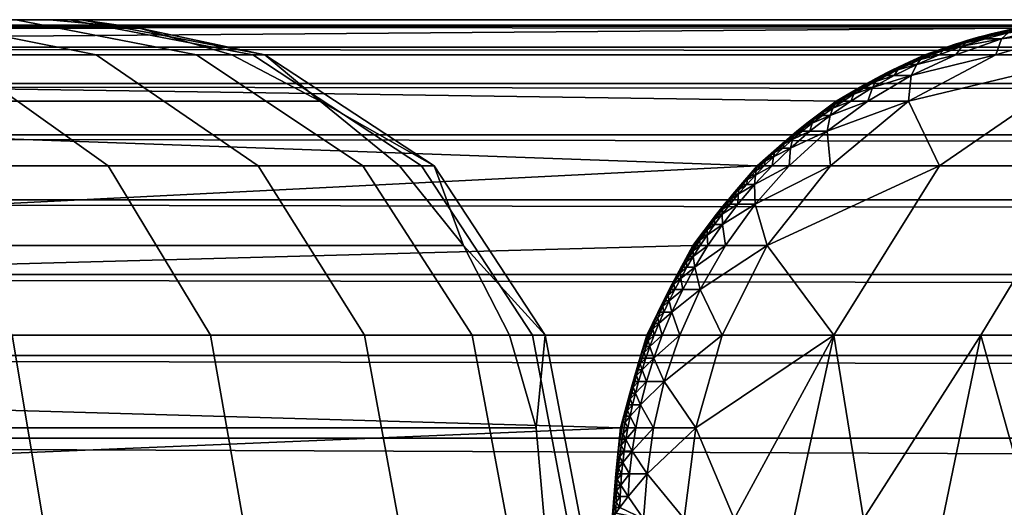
# Model space of a CAD drawing. Header units: millimetres. Extents: x -1516 to 1516, y -850 to 850.
# Tile 594 of 656: x -399 to -376, y 838 to 850. Entities that reach past the tile are written whole.
import ezdxf

# ---------------------------------------------------------------- set-up
doc = ezdxf.new("R2010")
doc.units = ezdxf.units.MM
doc.header["$MEASUREMENT"] = 0
doc.layers.add('kreslo bocnice celo', color=7, linetype='Continuous', true_color=0x4b96c3)
doc.layers.add('stul bocnice', color=7, linetype='Continuous', true_color=0x8cc3e6)

msp = doc.modelspace()

# ---------------------------------------------------------------- meshes
at = {"layer": 'kreslo bocnice celo'}
mesh = msp.add_polyface(dxfattribs=at)
corners = [(-554.265, 850, 149.544), (-488.81, 850, 1427), (-398.597, 850, 1324.043), (-427.121, 850, 1402.9), (-420.361, 850, 1395.974), (-434.58, 850, 1409.07), (-442.646, 850, 1414.42), (-451.234, 850, 1418.884), (-460.25, 850, 1422.403), (-469.589, 850, 1424.945), (-479.144, 850, 1426.486), (-467.232, 842.417, 1435.85), (-477.96, 842.417, 1437.58), (-477.871, 838, 1438.418), (-467.054, 838, 1436.674), (-467.796, 846.485, 1433.239), (-478.244, 846.485, 1434.923), (-468.656, 849.157, 1429.262), (-478.675, 849.157, 1430.878), (-456.748, 842.417, 1432.996), (-456.484, 838, 1433.797), (-457.585, 846.485, 1430.459), (-458.863, 849.157, 1426.597), (-446.626, 842.417, 1429.046), (-446.279, 838, 1429.814), (-447.73, 846.485, 1426.612), (-449.41, 849.157, 1422.907), (-436.986, 842.417, 1424.035), (-436.558, 838, 1424.761), (-438.341, 846.485, 1421.733), (-440.406, 849.157, 1418.227), (-427.929, 842.417, 1418.03), (-427.427, 838, 1418.706), (-429.523, 846.485, 1415.884), (-431.947, 849.157, 1412.617), (-419.558, 842.417, 1411.102), (-418.986, 838, 1411.722), (-421.369, 846.485, 1409.138), (-424.126, 849.157, 1406.147), (-413.98, 846.485, 1401.566), (-411.97, 842.417, 1403.327), (-417.039, 849.157, 1398.885), (-488.81, 840.184, 1438.8), (-469.589, 850, 1424.945), (-479.144, 850, 1426.486), (-451.234, 850, 1418.884), (-460.25, 850, 1422.403), (-434.58, 850, 1409.07), (-442.646, 850, 1414.42), (-427.121, 850, 1402.9), (-420.361, 850, 1395.974), (-410.771, 849.157, 1390.905), (-414.384, 850, 1388.363), (-386.9, 840.184, 1322.493), (-386.703, 838, 1322.467), (-542.371, 838, 147.967), (-542.568, 840.184, 147.993), (-388.642, 844.566, 1322.724), (-387.537, 842.417, 1322.577), (-543.205, 842.417, 148.078), (-544.308, 844.566, 148.224), (-392.089, 848.044, 1323.181), (-390.187, 846.485, 1322.928), (-545.855, 846.485, 148.429), (-547.755, 848.044, 148.681), (-396.433, 849.8, 1323.756), (-394.218, 849.157, 1323.463), (-549.886, 849.157, 148.963), (-552.101, 849.8, 149.257), (-398.597, 850, 1324.043), (-554.265, 850, 149.544)]
mesh.append_faces([[corners[k] for k in face] for face in [(0, 1, 2, 2), (2, 3, 4, 4), (2, 5, 3, 3), (2, 6, 5, 5), (2, 7, 6, 6), (2, 8, 7, 7), (9, 8, 2, 2), (2, 10, 9, 9), (10, 2, 1, 1), (11, 12, 13, 14), (15, 16, 12, 11), (17, 18, 16, 15), (19, 11, 14, 20), (21, 15, 11, 19), (22, 17, 15, 21), (23, 19, 20, 24), (25, 21, 19, 23), (26, 22, 21, 25), (27, 23, 24, 28), (29, 25, 23, 27), (30, 26, 25, 29), (31, 27, 28, 32), (33, 29, 27, 31), (34, 30, 29, 33), (35, 31, 32, 36), (37, 33, 31, 35), (38, 34, 33, 37), (39, 37, 35, 40), (41, 38, 37, 39), (42, 13, 12, 12), (17, 43, 44, 18), (26, 45, 46, 22), (22, 46, 43, 17), (34, 47, 48, 30), (38, 49, 47, 34), (41, 50, 49, 38), (30, 48, 45, 26), (51, 52, 50, 41), (53, 54, 55, 56), (57, 58, 59, 60), (58, 53, 56, 59), (61, 62, 63, 64), (65, 66, 67, 68), (69, 65, 68, 70), (66, 61, 64, 67), (62, 57, 60, 63)]])
mesh = msp.add_polyface(dxfattribs=at)
corners = [(-398.597, 850, 1324.043), (-398.109, 850, 1343.367), (-397.837, 850, 1333.692), (-399.404, 850, 1352.96), (-401.707, 850, 1362.36), (-405.003, 850, 1371.459), (-409.248, 850, 1380.159), (-414.384, 850, 1388.363), (-420.361, 850, 1395.974), (-411.97, 842.417, 1403.327), (-419.558, 842.417, 1411.102), (-418.986, 838, 1411.722), (-411.335, 838, 1403.883), (-405.259, 842.417, 1394.783), (-404.57, 838, 1395.268), (-407.445, 846.485, 1393.246), (-413.98, 846.485, 1401.566), (-410.771, 849.157, 1390.905), (-417.039, 849.157, 1398.885), (-399.492, 842.417, 1385.574), (-398.755, 838, 1385.983), (-401.828, 846.485, 1384.277), (-405.384, 849.157, 1382.303), (-394.728, 842.417, 1375.807), (-393.953, 838, 1376.135), (-397.189, 846.485, 1374.766), (-400.935, 849.157, 1373.18), (-391.027, 842.417, 1365.592), (-390.22, 838, 1365.836), (-393.585, 846.485, 1364.818), (-397.478, 849.157, 1363.639), (-388.441, 842.417, 1355.039), (-387.613, 838, 1355.196), (-391.066, 846.485, 1354.541), (-395.064, 849.157, 1353.783), (-386.99, 842.417, 1344.271), (-386.15, 838, 1344.339), (-389.652, 846.485, 1344.054), (-393.707, 849.157, 1343.725), (-386.683, 842.417, 1333.409), (-385.841, 838, 1333.387), (-389.355, 846.485, 1333.477), (-393.421, 849.157, 1333.58), (-386.703, 838, 1322.467), (-386.9, 840.184, 1322.493), (-405.003, 850, 1371.459), (-409.248, 850, 1380.159), (-401.707, 850, 1362.36), (-414.384, 850, 1388.363), (-387.537, 842.417, 1322.577), (-388.642, 844.566, 1322.724), (-390.187, 846.485, 1322.928), (-392.089, 848.044, 1323.181), (-399.404, 850, 1352.96), (-398.109, 850, 1343.367), (-397.837, 850, 1333.692), (-394.218, 849.157, 1323.463), (-396.433, 849.8, 1323.756), (-398.597, 850, 1324.043)]
mesh.append_faces([[corners[k] for k in face] for face in [(0, 1, 2, 2), (0, 3, 1, 1), (3, 0, 4, 4), (4, 0, 5, 5), (5, 0, 6, 6), (6, 0, 7, 7), (0, 8, 7, 7), (9, 10, 11, 12), (13, 9, 12, 14), (15, 16, 9, 13), (17, 18, 16, 15), (19, 13, 14, 20), (21, 15, 13, 19), (22, 17, 15, 21), (23, 19, 20, 24), (25, 21, 19, 23), (26, 22, 21, 25), (27, 23, 24, 28), (29, 25, 23, 27), (30, 26, 25, 29), (31, 27, 28, 32), (33, 29, 27, 31), (34, 30, 29, 33), (35, 31, 32, 36), (37, 33, 31, 35), (38, 34, 33, 37), (39, 35, 36, 40), (41, 37, 35, 39), (42, 38, 37, 41), (39, 40, 43, 44), (26, 45, 46, 22), (30, 47, 45, 26), (22, 46, 48, 17), (44, 49, 39, 39), (49, 50, 39, 39), (51, 41, 50, 50), (50, 41, 39, 39), (41, 51, 52, 52), (52, 42, 41, 41), (47, 30, 34, 53), (53, 34, 38, 54), (42, 55, 54, 38), (52, 56, 42, 42), (56, 57, 42, 42), (55, 57, 58, 58), (55, 42, 57, 57)]])
at = {"layer": 'stul bocnice'}
mesh = msp.add_polyface(dxfattribs=at)
corners = [(-475.019, 838, 13.946), (-466.044, 800, 9), (-466.044, 762, 9), (-483.781, 762, 19.659), (-470.552, 838, 11.378), (-466.044, 838, 9), (-479.431, 838, 16.707), (-492.24, 762, 26.132), (-488.054, 838, 22.801), (-483.781, 838, 19.659), (-492.24, 838, 26.132), (-541.783, 800, 152.395), (-385.072, 800, 1334.767), (-437.308, 838, 940.643), (-489.546, 838, 546.519), (-463.427, 762, 743.581), (-477.14, 850, 29.661), (-529.886, 850, 150.818), (-463.123, 850, 21), (-497.859, 846.485, 35.868), (-482.054, 846.485, 22.744), (-483.603, 842.417, 20.566), (-499.716, 842.417, 33.947), (-495.031, 849.157, 38.793), (-479.699, 849.157, 26.06), (-466.007, 839.936, 9.157), (-466.044, 838, 9), (-470.552, 838, 11.378), (-475.019, 838, 13.946), (-479.431, 838, 16.707), (-483.781, 838, 19.659), (-465.888, 841.923, 9.659), (-492.24, 838, 26.132), (-488.054, 838, 22.801), (-465.679, 843.869, 10.533), (-465.382, 845.67, 11.771), (-464.568, 848.467, 15.132), (-465.005, 847.229, 13.33), (-463.603, 849.843, 19.064), (-464.093, 849.341, 17.077), (-463.123, 850, 21), (-477.14, 850, 29.661), (-491.96, 850, 41.969), (-437.308, 838, 940.643), (-462.591, 842.417, 743.47), (-489.546, 838, 546.519), (-455.91, 849.157, 742.584), (-381.587, 846.485, 1334.305), (-384.236, 842.417, 1334.656), (-383.132, 844.566, 1334.51), (-538.298, 846.485, 151.933), (-379.685, 848.044, 1334.053), (-377.554, 849.157, 1333.771), (-532.052, 849.8, 151.105), (-451.531, 850, 742.004), (-384.873, 840.184, 1334.74)]
mesh.append_faces([[corners[k] for k in face] for face in [(0, 1, 2, 2), (3, 0, 2, 2), (1, 4, 5, 5), (1, 0, 4, 4), (6, 0, 3, 3), (7, 8, 3, 3), (3, 9, 6, 6), (3, 8, 9, 9), (10, 8, 7, 7), (11, 12, 13, 14), (15, 12, 11, 11), (16, 17, 18, 18), (19, 20, 21, 22), (23, 24, 20, 19), (25, 26, 27, 27), (21, 28, 29, 29), (21, 29, 30, 30), (25, 27, 28, 28), (31, 25, 28, 28), (32, 21, 33, 33), (21, 31, 28, 28), (21, 30, 33, 33), (34, 31, 21, 21), (20, 35, 34, 34), (36, 37, 20, 20), (35, 20, 37, 37), (24, 36, 20, 20), (34, 21, 20, 20), (24, 38, 39, 39), (40, 38, 41, 41), (24, 41, 38, 38), (41, 24, 23, 42), (24, 39, 36, 36), (43, 44, 45, 45), (46, 44, 47, 47), (48, 49, 44, 44), (49, 47, 44, 44), (50, 44, 46, 46), (47, 51, 46, 46), (51, 52, 46, 46), (53, 46, 54, 54), (44, 43, 55, 55)]])
mesh = msp.add_polyface(dxfattribs=at)
corners = [(-451.531, 850, 742.004), (0.001, 850, 21), (-529.886, 850, 150.818), (-376.808, 849.157, 1338.599), (-377.208, 849.157, 1336.189), (-377.751, 848.923, 1336.273), (-377.886, 848.659, 1338.79), (-377.662, 849.044, 1335.02), (-377.933, 848.923, 1335.059), (-377.388, 849.157, 1334.981), (-377.611, 849.102, 1334.395), (-377.748, 849.044, 1334.414), (-377.472, 849.157, 1334.376), (-377.515, 849.157, 1334.073), (-377.652, 849.102, 1334.092), (-377.789, 849.044, 1334.11), (-377.923, 848.984, 1334.129), (-377.882, 848.984, 1334.432), (-378.06, 848.923, 1334.147), (-378.019, 848.923, 1334.451), (-378.154, 848.86, 1334.47), (-378.289, 848.795, 1334.488), (-378.203, 848.795, 1335.098), (-378.195, 848.86, 1334.165), (-378.33, 848.795, 1334.184), (-378.464, 848.728, 1334.202), (-378.423, 848.728, 1334.507), (-378.47, 848.659, 1335.136), (-378.289, 848.659, 1336.356), (-377.199, 849.263, 1334.338), (-377.24, 849.263, 1334.036), (-377.376, 849.211, 1334.055), (-377.335, 849.211, 1334.357), (-377.113, 849.263, 1334.941), (-377.554, 849.157, 1333.771), (-378.599, 848.659, 1334.22), (-377.101, 849.313, 1334.017)]
mesh.append_faces([[corners[k] for k in face] for face in [(0, 1, 2, 2), (3, 4, 5, 5), (6, 3, 5, 5), (7, 8, 5, 5), (4, 9, 7, 7), (5, 4, 7, 7), (10, 11, 7, 7), (9, 12, 10, 10), (7, 9, 10, 10), (12, 13, 14, 10), (10, 14, 15, 11), (11, 15, 16, 17), (17, 16, 18, 19), (17, 19, 8, 8), (7, 11, 17, 17), (8, 7, 17, 17), (20, 21, 22, 22), (8, 19, 20, 20), (22, 8, 20, 20), (19, 18, 23, 20), (20, 23, 24, 21), (21, 24, 25, 26), (22, 21, 26, 26), (27, 22, 26, 26), (5, 8, 22, 22), (28, 5, 22, 22), (29, 30, 31, 32), (32, 31, 13, 12), (32, 12, 9, 9), (33, 29, 32, 32), (9, 33, 32, 32), (34, 35, 25, 25), (34, 24, 23, 23), (34, 18, 16, 16), (34, 23, 18, 18), (34, 15, 14, 14), (34, 13, 31, 31), (34, 14, 13, 13), (34, 16, 15, 15), (34, 25, 24, 24), (34, 30, 36, 36), (34, 31, 30, 30)]])
mesh = msp.add_polyface(dxfattribs=at)
corners = [(-275.488, 850, 1426.592), (-266.113, 850, 1427), (-373.175, 850, 1333.19), (-284.794, 850, 1425.371), (-451.531, 850, 742.004), (-337.289, 850, 1400.232), (-329.441, 850, 1406.484), (-344.517, 850, 1393.274), (-321.046, 850, 1411.982), (-302.916, 850, 1420.538), (-293.96, 850, 1423.349), (-312.179, 850, 1416.681), (-351.07, 850, 1385.674), (-356.894, 850, 1377.502), (-365.898, 850, 1360.317), (-361.935, 850, 1368.825), (-369.105, 850, 1351.497), (-529.886, 850, 150.818), (0.001, 850, 21), (-463.123, 850, 21), (-365.853, 849.157, 1370.863), (-369.978, 849.157, 1362.007), (-373.738, 846.485, 1363.564), (-369.462, 846.485, 1372.74), (-360.607, 849.157, 1379.894), (-364.027, 846.485, 1382.098), (-354.544, 849.157, 1388.401), (-357.746, 846.485, 1390.913), (-350.677, 846.485, 1399.109), (-359.847, 842.417, 1392.562), (-352.617, 842.417, 1400.947), (-347.724, 849.157, 1396.312), (-342.88, 846.485, 1406.615), (-344.642, 842.417, 1408.625), (-340.199, 849.157, 1403.555), (-334.416, 846.485, 1413.358), (-335.984, 842.417, 1415.522), (-332.031, 849.157, 1410.062), (-325.361, 846.485, 1419.287), (-326.72, 842.417, 1421.588), (-323.292, 849.157, 1415.785), (-315.798, 846.485, 1424.356), (-316.937, 842.417, 1426.773), (-314.062, 849.157, 1420.677), (-305.806, 846.485, 1428.516), (-306.718, 842.417, 1431.028), (-304.421, 849.157, 1424.691), (-361.935, 850, 1368.825), (-365.898, 850, 1360.317), (-356.894, 850, 1377.502), (-344.517, 850, 1393.274), (-351.07, 850, 1385.674), (-329.441, 850, 1406.484), (-337.289, 850, 1400.232), (-312.179, 850, 1416.681), (-321.046, 850, 1411.982), (-369.105, 850, 1351.497), (-373.318, 849.157, 1352.826), (-463.123, 850, 21), (0.001, 850, 21), (-463.603, 849.843, 19.064)]
mesh.append_faces([[corners[k] for k in face] for face in [(0, 1, 2, 2), (3, 0, 2, 2), (1, 4, 2, 2), (2, 5, 6, 6), (2, 7, 5, 5), (2, 6, 8, 8), (9, 10, 2, 2), (2, 11, 9, 9), (2, 8, 11, 11), (2, 10, 3, 3), (12, 2, 13, 13), (2, 14, 15, 15), (15, 13, 2, 2), (14, 2, 16, 16), (2, 12, 7, 7), (17, 18, 19, 19), (20, 21, 22, 23), (24, 20, 23, 25), (26, 24, 25, 27), (28, 27, 29, 30), (31, 26, 27, 28), (32, 28, 30, 33), (34, 31, 28, 32), (35, 32, 33, 36), (37, 34, 32, 35), (38, 35, 36, 39), (40, 37, 35, 38), (41, 38, 39, 42), (43, 40, 38, 41), (44, 41, 42, 45), (46, 43, 41, 44), (20, 47, 48, 21), (24, 49, 47, 20), (31, 50, 51, 26), (37, 52, 53, 34), (34, 53, 50, 31), (26, 51, 49, 24), (43, 54, 55, 40), (40, 55, 52, 37), (21, 48, 56, 57), (58, 59, 60, 60)]])
mesh = msp.add_polyface(dxfattribs=at)
corners = [(266.112, 800, 1439), (0.001, 838, 1439), (-266.113, 800, 1439), (-266.113, 838, 1439), (0.001, 762, 1439), (-266.113, 762, 1439), (266.112, 762, 1439), (266.112, 838, 1439), (-466.044, 800, 9), (466.043, 800, 9), (0.001, 762, 9), (0.001, 838, 9), (-466.044, 838, 9), (-466.044, 762, 9), (451.532, 850, 742.004), (-451.531, 850, 742.004), (-266.113, 850, 1427), (266.112, 850, 1427), (0.001, 850, 21), (-271.091, 838, 1438.897), (-266.113, 838, 1439), (-266.113, 840.184, 1438.8), (0.001, 838, 1439), (-266.113, 840.184, 1438.8), (-266.113, 838, 1439), (-266.113, 844.566, 1437.044), (-266.113, 842.417, 1438.157), (266.112, 842.417, 1438.157), (266.112, 844.566, 1437.044), (266.112, 840.184, 1438.8), (-266.113, 848.044, 1433.566), (-266.113, 846.485, 1435.485), (266.112, 846.485, 1435.485), (266.112, 848.044, 1433.566), (-266.113, 849.8, 1429.183), (-266.113, 849.157, 1431.417), (266.112, 849.157, 1431.417), (266.112, 849.8, 1429.183), (-266.113, 850, 1427), (266.112, 850, 1427), (266.112, 838, 1439), (-465.679, 843.869, 10.533), (465.678, 843.869, 10.533), (465.887, 841.923, 9.659), (-465.382, 845.67, 11.771), (465.381, 845.67, 11.771), (-465.005, 847.229, 13.33), (465.006, 847.229, 13.33), (466.006, 839.936, 9.157), (-465.888, 841.923, 9.659), (-463.603, 849.843, 19.064), (463.604, 849.843, 19.064), (464.092, 849.341, 17.077), (464.569, 848.467, 15.132), (-464.093, 849.341, 17.077), (463.122, 850, 21), (0.001, 850, 21), (-464.568, 848.467, 15.132), (-466.007, 839.936, 9.157), (-466.044, 838, 9), (0.001, 838, 9)]
mesh.append_faces([[corners[k] for k in face] for face in [(0, 1, 2, 2), (2, 1, 3, 3), (4, 2, 5, 5), (0, 4, 6, 6), (0, 7, 1, 1), (4, 0, 2, 2), (8, 9, 10, 10), (9, 8, 11, 11), (8, 12, 11, 11), (13, 8, 10, 10), (14, 15, 16, 16), (14, 16, 17, 17), (18, 15, 14, 14), (19, 20, 21, 21), (22, 23, 24, 24), (25, 26, 27, 28), (26, 23, 29, 27), (30, 31, 32, 33), (34, 35, 36, 37), (38, 34, 37, 39), (35, 30, 33, 36), (31, 25, 28, 32), (29, 22, 40, 40), (22, 29, 23, 23), (41, 42, 43, 43), (44, 45, 42, 42), (45, 46, 47, 47), (48, 49, 43, 43), (50, 51, 52, 52), (52, 53, 54, 54), (55, 51, 56, 56), (51, 50, 56, 56), (47, 57, 53, 53), (42, 41, 44, 44), (41, 43, 49, 49), (48, 58, 49, 49), (59, 58, 60, 60), (50, 52, 54, 54), (47, 46, 57, 57), (57, 54, 53, 53), (45, 44, 46, 46), (58, 48, 60, 60)]])
mesh = msp.add_polyface(dxfattribs=at)
corners = [(-462.591, 842.417, 743.47), (-384.873, 840.184, 1334.74), (-384.236, 842.417, 1334.656), (-451.531, 850, 742.004), (-455.91, 849.157, 742.584), (-375.341, 849.8, 1333.477), (-373.175, 850, 1333.19), (-377.554, 849.157, 1333.771), (-384.398, 841.721, 1335.332), (-384.443, 841.721, 1335.011), (-384.486, 841.582, 1335.017), (-384.443, 841.582, 1335.338), (-384.529, 841.442, 1335.022), (-384.486, 841.442, 1335.344), (-384.57, 841.302, 1335.028), (-384.525, 841.302, 1335.35), (-384.435, 841.302, 1335.993), (-384.353, 841.582, 1335.981), (-384.511, 841.022, 1336.004), (-384.58, 840.742, 1336.013), (-384.388, 840.742, 1337.3), (-384.564, 841.162, 1335.355), (-384.601, 841.022, 1335.36), (-384.609, 841.162, 1335.033), (-384.646, 841.022, 1335.038), (-384.681, 840.882, 1335.043), (-384.636, 840.882, 1335.365), (-384.714, 840.742, 1335.047), (-384.669, 840.742, 1335.37), (-384.703, 840.602, 1335.374), (-384.732, 840.462, 1335.378), (-384.64, 840.462, 1336.022), (-384.746, 840.602, 1335.052), (-384.775, 840.462, 1335.056), (-384.804, 840.323, 1335.059), (-384.759, 840.323, 1335.382), (-384.695, 840.184, 1336.03), (-384.503, 840.184, 1337.318), (-384.236, 842.417, 1334.656), (-384.873, 840.184, 1334.74)]
mesh.append_faces([[corners[k] for k in face] for face in [(0, 1, 2, 2), (3, 4, 5, 6), (4, 7, 5, 5), (8, 9, 10, 11), (11, 10, 12, 13), (13, 12, 14, 15), (13, 15, 16, 16), (17, 11, 13, 13), (16, 17, 13, 13), (18, 19, 20, 20), (21, 22, 18, 18), (16, 15, 21, 21), (18, 16, 21, 21), (15, 14, 23, 21), (21, 23, 24, 22), (22, 24, 25, 26), (26, 25, 27, 28), (26, 28, 19, 19), (18, 22, 26, 26), (19, 18, 26, 26), (29, 30, 31, 31), (19, 28, 29, 29), (31, 19, 29, 29), (28, 27, 32, 29), (29, 32, 33, 30), (30, 33, 34, 35), (31, 30, 35, 35), (36, 31, 35, 35), (31, 36, 37, 37), (20, 19, 31, 31), (37, 20, 31, 31), (38, 39, 14, 14), (33, 39, 34, 34), (39, 33, 32, 32), (39, 32, 27, 27), (39, 25, 24, 24), (39, 27, 25, 25), (39, 23, 14, 14), (38, 12, 10, 10), (38, 14, 12, 12), (39, 24, 23, 23)]])
mesh = msp.add_polyface(dxfattribs=at)
corners = [(-375.552, 849.683, 1335.933), (-376.105, 849.537, 1336.018), (-375.71, 849.537, 1338.404), (-374.609, 849.8, 1338.209), (-375.001, 849.8, 1335.847), (-375.453, 849.745, 1334.703), (-375.73, 849.683, 1334.742), (-375.177, 849.8, 1334.663), (-375.398, 849.773, 1334.089), (-375.537, 849.745, 1334.108), (-375.261, 849.8, 1334.07), (-375.439, 849.773, 1333.792), (-375.578, 849.745, 1333.811), (-375.716, 849.714, 1333.83), (-375.675, 849.714, 1334.128), (-375.855, 849.683, 1333.849), (-375.814, 849.683, 1334.147), (-375.953, 849.649, 1334.166), (-376.091, 849.613, 1334.185), (-376.007, 849.613, 1334.782), (-375.994, 849.649, 1333.867), (-376.132, 849.613, 1333.886), (-376.271, 849.576, 1333.905), (-376.23, 849.576, 1334.204), (-376.41, 849.537, 1333.924), (-376.369, 849.537, 1334.223), (-376.285, 849.537, 1334.822), (-376.507, 849.496, 1334.242), (-376.548, 849.496, 1333.942), (-373.671, 849.8, 1342.906), (-375.851, 849.157, 1343.39), (-375.341, 849.8, 1333.477), (-377.554, 849.157, 1333.771), (-369.105, 850, 1351.497), (-373.318, 849.157, 1352.826)]
mesh.append_faces([[corners[k] for k in face] for face in [(0, 1, 2, 2), (3, 4, 0, 0), (2, 3, 0, 0), (5, 6, 0, 0), (4, 7, 5, 5), (0, 4, 5, 5), (8, 9, 5, 5), (7, 10, 8, 8), (5, 7, 8, 8), (8, 11, 12, 9), (9, 12, 13, 14), (14, 13, 15, 16), (14, 16, 6, 6), (5, 9, 14, 14), (6, 5, 14, 14), (17, 18, 19, 19), (6, 16, 17, 17), (19, 6, 17, 17), (16, 15, 20, 17), (17, 20, 21, 18), (18, 21, 22, 23), (23, 22, 24, 25), (23, 25, 26, 26), (19, 18, 23, 23), (26, 19, 23, 23), (19, 26, 1, 1), (0, 6, 19, 19), (1, 0, 19, 19), (26, 25, 27, 27), (25, 24, 28, 27), (29, 3, 2, 2), (30, 29, 2, 2), (31, 32, 28, 24), (31, 24, 22, 22), (31, 21, 20, 20), (31, 15, 13, 13), (31, 20, 15, 15), (31, 12, 11, 11), (31, 13, 12, 12), (31, 22, 21, 21), (33, 29, 34, 34)]])
mesh = msp.add_polyface(dxfattribs=at)
corners = [(-377.123, 762, 1364.568), (-372.58, 762, 1374.36), (-374.972, 838, 1369.492), (-377.123, 838, 1364.568), (-372.58, 838, 1374.36), (-375.851, 849.157, 1343.39), (-376.808, 849.157, 1338.599), (-377.886, 848.659, 1338.79), (-376.56, 849.453, 1334.862), (-376.837, 849.362, 1334.901), (-376.658, 849.362, 1336.104), (-376.105, 849.537, 1336.018), (-376.285, 849.537, 1334.822), (-376.507, 849.496, 1334.242), (-376.646, 849.453, 1334.261), (-376.548, 849.496, 1333.942), (-376.687, 849.453, 1333.961), (-376.826, 849.408, 1333.98), (-376.785, 849.408, 1334.281), (-376.962, 849.362, 1333.999), (-376.921, 849.362, 1334.3), (-377.06, 849.313, 1334.319), (-377.199, 849.263, 1334.338), (-377.113, 849.263, 1334.941), (-377.101, 849.313, 1334.017), (-377.24, 849.263, 1334.036), (-377.388, 849.157, 1334.981), (-377.208, 849.157, 1336.189), (-375.71, 849.537, 1338.404), (-373.318, 849.157, 1352.826), (-377.949, 848.044, 1343.856), (-377.199, 846.485, 1354.05), (-373.738, 846.485, 1363.564), (-379.746, 842.417, 1354.854), (-376.207, 842.417, 1364.586), (-369.978, 849.157, 1362.007), (-369.462, 846.485, 1372.74), (-371.833, 842.417, 1373.973), (-377.554, 849.157, 1333.771), (-379.033, 838, 1359.606), (-377.123, 838, 1364.568), (-374.972, 838, 1369.492), (-369.945, 838, 1379.156), (-372.58, 838, 1374.36), (-373.671, 849.8, 1342.906)]
mesh.append_faces([[corners[k] for k in face] for face in [(0, 1, 2, 3), (1, 4, 2, 2), (5, 6, 7, 7), (8, 9, 10, 10), (11, 12, 8, 8), (10, 11, 8, 8), (13, 14, 8, 8), (8, 12, 13, 13), (13, 15, 16, 14), (14, 16, 17, 18), (18, 17, 19, 20), (18, 20, 9, 9), (8, 14, 18, 18), (9, 8, 18, 18), (21, 22, 23, 23), (9, 20, 21, 21), (23, 9, 21, 21), (20, 19, 24, 21), (21, 24, 25, 22), (23, 26, 27, 27), (10, 9, 23, 23), (27, 10, 23, 23), (10, 27, 6, 6), (28, 11, 10, 10), (6, 28, 10, 10), (28, 6, 5, 5), (29, 5, 30, 30), (31, 29, 30, 30), (32, 31, 33, 34), (35, 29, 31, 32), (36, 32, 34, 37), (38, 19, 17, 17), (38, 24, 19, 19), (38, 16, 15, 15), (38, 17, 16, 16), (39, 40, 34, 34), (41, 34, 40, 40), (42, 37, 43, 43), (43, 37, 41, 41), (34, 41, 37, 37), (5, 29, 44, 44)]])
mesh = msp.add_polyface(dxfattribs=at)
corners = [(-377.886, 848.659, 1338.79), (-378.925, 848.044, 1338.974), (-377.949, 848.044, 1343.856), (-375.851, 849.157, 1343.39), (-377.751, 848.923, 1336.273), (-378.289, 848.659, 1336.356), (-378.423, 848.728, 1334.507), (-378.464, 848.728, 1334.202), (-378.599, 848.659, 1334.22), (-378.556, 848.659, 1334.525), (-378.47, 848.659, 1335.136), (-378.203, 848.795, 1335.098), (-378.736, 848.517, 1335.174), (-379, 848.366, 1335.212), (-378.816, 848.366, 1336.438), (-378.691, 848.589, 1334.544), (-378.822, 848.517, 1334.562), (-378.732, 848.589, 1334.238), (-378.865, 848.517, 1334.256), (-378.996, 848.442, 1334.274), (-378.955, 848.442, 1334.58), (-379.128, 848.366, 1334.292), (-379.085, 848.366, 1334.598), (-379.216, 848.288, 1334.616), (-379.345, 848.208, 1334.634), (-379.259, 848.208, 1335.249), (-379.257, 848.288, 1334.309), (-379.388, 848.208, 1334.327), (-379.474, 848.127, 1334.652), (-379.515, 848.044, 1335.286), (-379.332, 848.044, 1336.517), (-379.906, 847.316, 1339.147), (-379.822, 846.485, 1344.273), (-377.199, 846.485, 1354.05), (-377.554, 849.157, 1333.771), (-379.685, 848.044, 1334.053)]
mesh.append_faces([[corners[k] for k in face] for face in [(0, 1, 2, 2), (2, 3, 0, 0), (4, 5, 0, 0), (6, 7, 8, 9), (6, 9, 10, 10), (11, 10, 5, 5), (12, 13, 14, 14), (5, 10, 12, 12), (14, 5, 12, 12), (15, 16, 12, 12), (10, 9, 15, 15), (12, 10, 15, 15), (9, 8, 17, 15), (15, 17, 18, 16), (16, 18, 19, 20), (20, 19, 21, 22), (20, 22, 13, 13), (12, 16, 20, 20), (13, 12, 20, 20), (23, 24, 25, 25), (13, 22, 23, 23), (25, 13, 23, 23), (22, 21, 26, 23), (23, 26, 27, 24), (25, 24, 28, 28), (29, 25, 28, 28), (25, 29, 30, 30), (14, 13, 25, 25), (30, 14, 25, 25), (14, 30, 1, 1), (0, 5, 14, 14), (1, 0, 14, 14), (2, 1, 31, 31), (32, 2, 31, 31), (2, 32, 33, 33), (34, 35, 17, 8), (26, 35, 27, 27), (35, 26, 21, 21), (35, 21, 19, 19), (35, 18, 17, 17), (35, 19, 18, 18)]])
mesh = msp.add_polyface(dxfattribs=at)
corners = [(-379.345, 848.208, 1334.634), (-379.388, 848.208, 1334.327), (-379.517, 848.127, 1334.344), (-379.474, 848.127, 1334.652), (-379.644, 848.044, 1334.361), (-379.603, 848.044, 1334.67), (-379.515, 848.044, 1335.286), (-379.833, 847.694, 1336.595), (-380.318, 847.316, 1336.67), (-379.906, 847.316, 1339.147), (-378.925, 848.044, 1338.974), (-379.332, 848.044, 1336.517), (-379.769, 847.872, 1335.322), (-380.017, 847.694, 1335.358), (-379.73, 847.959, 1334.687), (-379.855, 847.872, 1334.705), (-379.771, 847.959, 1334.379), (-379.898, 847.872, 1334.396), (-380.023, 847.784, 1334.413), (-379.98, 847.784, 1334.722), (-380.146, 847.694, 1334.429), (-380.105, 847.694, 1334.739), (-380.228, 847.602, 1334.756), (-380.349, 847.508, 1334.773), (-380.261, 847.508, 1335.393), (-380.269, 847.602, 1334.446), (-380.392, 847.508, 1334.463), (-380.47, 847.413, 1334.79), (-380.501, 847.316, 1335.428), (-380.814, 846.485, 1339.308), (-379.822, 846.485, 1344.273), (-379.685, 848.044, 1334.053), (-380.632, 847.316, 1334.495), (-380.513, 847.413, 1334.479), (-381.587, 846.485, 1334.305)]
mesh.append_faces([[corners[k] for k in face] for face in [(0, 1, 2, 3), (3, 2, 4, 5), (3, 5, 6, 6), (7, 8, 9, 9), (10, 11, 7, 7), (9, 10, 7, 7), (12, 13, 7, 7), (11, 6, 12, 12), (7, 11, 12, 12), (14, 15, 12, 12), (6, 5, 14, 14), (12, 6, 14, 14), (5, 4, 16, 14), (14, 16, 17, 15), (15, 17, 18, 19), (19, 18, 20, 21), (19, 21, 13, 13), (12, 15, 19, 19), (13, 12, 19, 19), (22, 23, 24, 24), (13, 21, 22, 22), (24, 13, 22, 22), (21, 20, 25, 22), (22, 25, 26, 23), (24, 23, 27, 27), (28, 24, 27, 27), (24, 28, 8, 8), (7, 13, 24, 24), (8, 7, 24, 24), (9, 29, 30, 30), (31, 32, 33, 33), (31, 33, 26, 26), (31, 26, 25, 25), (34, 32, 31, 31), (31, 25, 20, 20), (31, 18, 17, 17), (31, 20, 18, 18), (31, 16, 4, 4), (31, 2, 1, 1), (31, 4, 2, 2), (31, 17, 16, 16)]])
mesh = msp.add_polyface(dxfattribs=at)
corners = [(-380.349, 847.508, 1334.773), (-380.392, 847.508, 1334.463), (-380.513, 847.413, 1334.479), (-380.47, 847.413, 1334.79), (-380.632, 847.316, 1334.495), (-380.589, 847.316, 1334.806), (-380.501, 847.316, 1335.428), (-380.738, 847.118, 1335.462), (-380.968, 846.913, 1335.495), (-380.783, 846.913, 1336.742), (-380.318, 847.316, 1336.67), (-380.708, 847.218, 1334.823), (-380.826, 847.118, 1334.839), (-380.751, 847.218, 1334.511), (-380.869, 847.118, 1334.527), (-380.984, 847.016, 1334.543), (-380.941, 847.016, 1334.855), (-381.099, 846.913, 1334.558), (-381.056, 846.913, 1334.871), (-381.169, 846.808, 1334.886), (-381.283, 846.702, 1334.902), (-381.195, 846.702, 1335.527), (-381.212, 846.808, 1334.574), (-381.326, 846.702, 1334.589), (-381.437, 846.594, 1334.604), (-381.394, 846.594, 1334.917), (-381.546, 846.485, 1334.619), (-381.503, 846.485, 1334.932), (-381.416, 846.485, 1335.559), (-381.228, 846.485, 1336.811), (-380.814, 846.485, 1339.308), (-379.906, 847.316, 1339.147), (-381.587, 846.485, 1334.305), (-381.654, 846.375, 1334.633)]
mesh.append_faces([[corners[k] for k in face] for face in [(0, 1, 2, 3), (3, 2, 4, 5), (3, 5, 6, 6), (7, 8, 9, 9), (10, 6, 7, 7), (9, 10, 7, 7), (11, 12, 7, 7), (6, 5, 11, 11), (7, 6, 11, 11), (5, 4, 13, 11), (11, 13, 14, 12), (12, 14, 15, 16), (16, 15, 17, 18), (16, 18, 8, 8), (7, 12, 16, 16), (8, 7, 16, 16), (19, 20, 21, 21), (8, 18, 19, 19), (21, 8, 19, 19), (18, 17, 22, 19), (19, 22, 23, 20), (20, 23, 24, 25), (25, 24, 26, 27), (25, 27, 28, 28), (21, 20, 25, 25), (28, 21, 25, 25), (21, 28, 29, 29), (9, 8, 21, 21), (29, 9, 21, 21), (9, 29, 30, 30), (31, 10, 9, 9), (30, 31, 9, 9), (26, 32, 33, 33), (32, 26, 24, 24), (32, 23, 22, 22), (32, 24, 23, 23), (32, 17, 15, 15), (32, 14, 13, 13), (32, 15, 14, 14), (32, 22, 17, 17), (4, 32, 13, 13)]])
mesh = msp.add_polyface(dxfattribs=at)
corners = [(-382.228, 845.683, 1335.032), (-382.271, 845.683, 1334.717), (-382.369, 845.563, 1334.73), (-382.326, 845.563, 1335.046), (-382.427, 845.321, 1335.704), (-382.611, 845.073, 1335.731), (-382.421, 845.073, 1336.996), (-382.05, 845.563, 1336.938), (-382.421, 845.443, 1335.059), (-382.517, 845.321, 1335.072), (-382.238, 845.563, 1335.677), (-382.464, 845.443, 1334.743), (-382.56, 845.321, 1334.756), (-382.652, 845.198, 1334.768), (-382.609, 845.198, 1335.085), (-382.744, 845.073, 1334.781), (-382.701, 845.073, 1335.097), (-382.789, 844.948, 1335.11), (-382.876, 844.822, 1335.122), (-382.789, 844.822, 1335.756), (-382.832, 844.948, 1334.793), (-382.919, 844.822, 1334.805), (-383.005, 844.695, 1334.816), (-382.962, 844.695, 1335.134), (-383.089, 844.566, 1334.828), (-383.046, 844.566, 1335.145), (-382.958, 844.566, 1335.781), (-382.769, 844.566, 1337.049), (-382.349, 844.566, 1339.58), (-383.128, 844.438, 1335.157), (-383.121, 844.308, 1335.804), (-383.173, 844.438, 1334.839), (-383.132, 844.566, 1334.51), (-383.253, 844.308, 1334.85), (-381.587, 846.485, 1334.305)]
mesh.append_faces([[corners[k] for k in face] for face in [(0, 1, 2, 3), (4, 5, 6, 6), (6, 7, 4, 4), (8, 9, 4, 4), (10, 3, 8, 8), (4, 10, 8, 8), (3, 2, 11, 8), (8, 11, 12, 9), (9, 12, 13, 14), (14, 13, 15, 16), (14, 16, 5, 5), (4, 9, 14, 14), (5, 4, 14, 14), (17, 18, 19, 19), (5, 16, 17, 17), (19, 5, 17, 17), (16, 15, 20, 17), (17, 20, 21, 18), (18, 21, 22, 23), (23, 22, 24, 25), (23, 25, 26, 26), (19, 18, 23, 23), (26, 19, 23, 23), (19, 26, 27, 27), (6, 5, 19, 19), (27, 6, 19, 19), (6, 27, 28, 28), (26, 25, 29, 29), (30, 26, 29, 29), (25, 24, 31, 29), (32, 33, 31, 31), (32, 24, 22, 22), (32, 31, 24, 24), (32, 21, 20, 20), (32, 15, 13, 13), (32, 20, 15, 15), (32, 12, 11, 11), (34, 32, 2, 1), (32, 11, 2, 2), (32, 13, 12, 12), (32, 22, 21, 21)]])
mesh = msp.add_polyface(dxfattribs=at)
corners = [(-381.632, 845.563, 1339.453), (-382.349, 844.566, 1339.58), (-381.343, 844.566, 1344.611), (-379.822, 846.485, 1344.273), (-380.814, 846.485, 1339.308), (-381.65, 846.035, 1336.876), (-382.05, 845.563, 1336.938), (-381.228, 846.485, 1336.811), (-381.628, 846.263, 1335.59), (-381.837, 846.035, 1335.62), (-381.416, 846.485, 1335.559), (-381.611, 846.375, 1334.947), (-381.718, 846.263, 1334.962), (-381.503, 846.485, 1334.932), (-381.546, 846.485, 1334.619), (-381.654, 846.375, 1334.633), (-381.761, 846.263, 1334.648), (-381.865, 846.149, 1334.662), (-381.824, 846.149, 1334.976), (-381.97, 846.035, 1334.676), (-381.927, 846.035, 1334.991), (-382.029, 845.919, 1335.005), (-382.128, 845.802, 1335.019), (-382.041, 845.802, 1335.649), (-382.072, 845.919, 1334.69), (-382.173, 845.802, 1334.703), (-382.271, 845.683, 1334.717), (-382.228, 845.683, 1335.032), (-382.326, 845.563, 1335.046), (-382.238, 845.563, 1335.677), (-382.427, 845.321, 1335.704), (-382.421, 845.073, 1336.996), (-377.199, 846.485, 1354.05), (-379.746, 842.417, 1354.854), (-381.587, 846.485, 1334.305)]
mesh.append_faces([[corners[k] for k in face] for face in [(0, 1, 2, 2), (3, 4, 0, 0), (2, 3, 0, 0), (5, 6, 0, 0), (4, 7, 5, 5), (0, 4, 5, 5), (8, 9, 5, 5), (7, 10, 8, 8), (5, 7, 8, 8), (11, 12, 8, 8), (10, 13, 11, 11), (8, 10, 11, 11), (13, 14, 15, 11), (11, 15, 16, 12), (12, 16, 17, 18), (18, 17, 19, 20), (18, 20, 9, 9), (8, 12, 18, 18), (9, 8, 18, 18), (21, 22, 23, 23), (9, 20, 21, 21), (23, 9, 21, 21), (20, 19, 24, 21), (21, 24, 25, 22), (22, 25, 26, 27), (27, 28, 29, 29), (23, 22, 27, 27), (29, 23, 27, 27), (23, 29, 6, 6), (5, 9, 23, 23), (6, 5, 23, 23), (6, 29, 30, 30), (0, 6, 31, 31), (1, 0, 31, 31), (32, 3, 2, 2), (33, 32, 2, 2), (34, 25, 24, 24), (34, 24, 19, 19), (16, 34, 17, 17), (19, 17, 34, 34), (34, 16, 15, 15), (26, 25, 34, 34)]])
mesh = msp.add_polyface(dxfattribs=at)
corners = [(-383.339, 762, 1344.648), (-383.339, 838, 1344.648), (-384.316, 838, 1339.689), (-382.136, 838, 1349.63), (-380.703, 838, 1354.621), (-380.703, 762, 1354.621), (-377.123, 762, 1364.568), (-377.123, 838, 1364.568), (-379.033, 838, 1359.606), (-383.818, 841.302, 1339.84), (-384.078, 840.184, 1339.886), (-383.058, 840.184, 1344.992), (-382.431, 842.417, 1344.853), (-383.445, 842.417, 1339.774), (-384.072, 841.861, 1337.251), (-384.244, 841.302, 1337.277), (-383.869, 842.417, 1337.219), (-383.701, 843.241, 1335.887), (-383.828, 842.968, 1335.906), (-383.638, 842.968, 1337.184), (-383.791, 843.241, 1335.248), (-383.835, 843.241, 1334.928), (-383.9, 843.105, 1334.937), (-383.855, 843.105, 1335.257), (-383.962, 842.968, 1334.946), (-383.917, 842.968, 1335.266), (-383.978, 842.831, 1335.274), (-384.039, 842.693, 1335.282), (-383.947, 842.693, 1335.923), (-384.023, 842.831, 1334.954), (-384.06, 842.417, 1335.939), (-382.955, 843.512, 1339.687), (-383.376, 843.512, 1337.143), (-381.343, 844.566, 1344.611), (-379.746, 842.417, 1354.854), (-384.236, 842.417, 1334.656), (-383.769, 843.376, 1334.919), (-383.701, 843.512, 1334.91), (-382.136, 838, 1349.63), (-380.703, 838, 1354.621), (-383.339, 838, 1344.648), (-379.033, 838, 1359.606), (-384.228, 839.078, 1339.912), (-376.207, 842.417, 1364.586)]
mesh.append_faces([[corners[k] for k in face] for face in [(0, 1, 2, 2), (1, 0, 3, 3), (4, 3, 5, 5), (5, 6, 7, 8), (0, 5, 3, 3), (5, 8, 4, 4), (9, 10, 11, 11), (12, 13, 9, 9), (11, 12, 9, 9), (14, 15, 9, 9), (13, 16, 14, 14), (9, 13, 14, 14), (17, 18, 19, 19), (20, 21, 22, 23), (23, 22, 24, 25), (23, 25, 18, 18), (17, 20, 23, 23), (18, 17, 23, 23), (26, 27, 28, 28), (18, 25, 26, 26), (28, 18, 26, 26), (25, 24, 29, 26), (28, 30, 16, 16), (19, 18, 28, 28), (16, 19, 28, 28), (19, 16, 13, 13), (31, 32, 19, 19), (13, 31, 19, 19), (31, 13, 12, 12), (33, 12, 34, 34), (35, 21, 36, 36), (35, 36, 37, 37), (35, 22, 21, 21), (38, 39, 34, 34), (11, 40, 38, 38), (41, 34, 39, 39), (11, 10, 42, 42), (34, 12, 11, 11), (38, 34, 11, 11), (42, 40, 11, 11), (41, 43, 34, 34)]])
mesh = msp.add_polyface(dxfattribs=at)
corners = [(-383.087, 844.045, 1337.098), (-383.376, 843.512, 1337.143), (-382.955, 843.512, 1339.687), (-382.349, 844.566, 1339.58), (-382.769, 844.566, 1337.049), (-383.121, 844.308, 1335.804), (-383.277, 844.045, 1335.826), (-382.958, 844.566, 1335.781), (-383.128, 844.438, 1335.157), (-383.21, 844.308, 1335.168), (-383.173, 844.438, 1334.839), (-383.253, 844.308, 1334.85), (-383.332, 844.177, 1334.86), (-383.289, 844.177, 1335.179), (-383.41, 844.045, 1334.871), (-383.367, 844.045, 1335.189), (-383.441, 843.913, 1335.2), (-383.515, 843.78, 1335.21), (-383.425, 843.78, 1335.848), (-383.484, 843.913, 1334.881), (-383.558, 843.78, 1334.891), (-383.63, 843.646, 1334.901), (-383.587, 843.646, 1335.22), (-383.701, 843.512, 1334.91), (-383.656, 843.512, 1335.229), (-383.566, 843.512, 1335.868), (-383.701, 843.241, 1335.887), (-383.638, 842.968, 1337.184), (-383.724, 843.376, 1335.239), (-383.791, 843.241, 1335.248), (-383.769, 843.376, 1334.919), (-383.835, 843.241, 1334.928), (-381.343, 844.566, 1344.611), (-382.431, 842.417, 1344.853), (-383.132, 844.566, 1334.51), (-384.236, 842.417, 1334.656)]
mesh.append_faces([[corners[k] for k in face] for face in [(0, 1, 2, 2), (3, 4, 0, 0), (2, 3, 0, 0), (5, 6, 0, 0), (4, 7, 5, 5), (0, 4, 5, 5), (8, 9, 5, 5), (8, 10, 11, 9), (9, 11, 12, 13), (13, 12, 14, 15), (13, 15, 6, 6), (5, 9, 13, 13), (6, 5, 13, 13), (16, 17, 18, 18), (6, 15, 16, 16), (18, 6, 16, 16), (15, 14, 19, 16), (16, 19, 20, 17), (17, 20, 21, 22), (22, 21, 23, 24), (22, 24, 25, 25), (18, 17, 22, 22), (25, 18, 22, 22), (18, 25, 1, 1), (0, 6, 18, 18), (1, 0, 18, 18), (1, 25, 26, 26), (27, 1, 26, 26), (28, 29, 26, 26), (25, 24, 28, 28), (26, 25, 28, 28), (24, 23, 30, 28), (28, 30, 31, 29), (32, 3, 2, 2), (33, 32, 2, 2), (34, 35, 23, 21), (34, 20, 19, 19), (34, 14, 12, 12), (34, 19, 14, 14), (34, 12, 11, 11), (34, 21, 20, 20)]])
mesh = msp.add_polyface(dxfattribs=at)
corners = [(-384.166, 842.14, 1335.954), (-384.261, 841.861, 1335.968), (-384.072, 841.861, 1337.251), (-383.869, 842.417, 1337.219), (-384.06, 842.417, 1335.939), (-384.203, 842.278, 1335.305), (-384.255, 842.14, 1335.312), (-384.15, 842.417, 1335.298), (-384.193, 842.417, 1334.977), (-384.248, 842.278, 1334.984), (-384.298, 842.14, 1334.991), (-384.349, 842, 1334.998), (-384.304, 842, 1335.319), (-384.396, 841.861, 1335.004), (-384.353, 841.861, 1335.326), (-384.398, 841.721, 1335.332), (-384.443, 841.582, 1335.338), (-384.353, 841.582, 1335.981), (-384.443, 841.721, 1335.011), (-384.435, 841.302, 1335.993), (-384.244, 841.302, 1337.277), (-384.511, 841.022, 1336.004), (-384.388, 840.742, 1337.3), (-384.503, 840.184, 1337.318), (-384.078, 840.184, 1339.886), (-383.818, 841.302, 1339.84), (-383.978, 842.831, 1335.274), (-384.023, 842.831, 1334.954), (-384.082, 842.693, 1334.962), (-384.039, 842.693, 1335.282), (-384.138, 842.556, 1334.969), (-384.095, 842.556, 1335.29), (-383.947, 842.693, 1335.923), (-384.486, 841.582, 1335.017), (-384.236, 842.417, 1334.656), (-383.962, 842.968, 1334.946), (-383.9, 843.105, 1334.937)]
mesh.append_faces([[corners[k] for k in face] for face in [(0, 1, 2, 2), (3, 4, 0, 0), (2, 3, 0, 0), (5, 6, 0, 0), (4, 7, 5, 5), (0, 4, 5, 5), (7, 8, 9, 5), (5, 9, 10, 6), (6, 10, 11, 12), (12, 11, 13, 14), (12, 14, 1, 1), (0, 6, 12, 12), (1, 0, 12, 12), (15, 16, 17, 17), (1, 14, 15, 15), (17, 1, 15, 15), (14, 13, 18, 15), (17, 19, 20, 20), (2, 1, 17, 17), (20, 2, 17, 17), (20, 19, 21, 21), (22, 20, 21, 21), (22, 23, 24, 24), (25, 20, 22, 22), (24, 25, 22, 22), (26, 27, 28, 29), (29, 28, 30, 31), (31, 30, 8, 7), (31, 7, 4, 4), (32, 29, 31, 31), (4, 32, 31, 31), (33, 18, 34, 34), (34, 18, 13, 13), (34, 13, 11, 11), (34, 10, 9, 9), (34, 8, 30, 30), (34, 9, 8, 8), (34, 11, 10, 10), (34, 28, 27, 27), (34, 35, 36, 36), (34, 27, 35, 35), (34, 30, 28, 28)]])
mesh = msp.add_polyface(dxfattribs=at)
corners = [(-384.759, 840.323, 1335.382), (-384.804, 840.323, 1335.059), (-384.83, 840.184, 1335.063), (-384.787, 840.184, 1335.385), (-384.695, 840.184, 1336.03), (-384.591, 839.628, 1337.331), (-384.654, 839.078, 1337.341), (-384.228, 839.078, 1339.912), (-384.078, 840.184, 1339.886), (-384.503, 840.184, 1337.318), (-384.744, 839.905, 1336.037), (-384.785, 839.628, 1336.043), (-384.81, 840.044, 1335.389), (-384.833, 839.905, 1335.392), (-384.855, 840.044, 1335.066), (-384.878, 839.905, 1335.069), (-384.9, 839.767, 1335.072), (-384.855, 839.767, 1335.395), (-384.919, 839.628, 1335.075), (-384.875, 839.628, 1335.398), (-384.892, 839.49, 1335.4), (-384.91, 839.353, 1335.402), (-384.818, 839.353, 1336.048), (-384.937, 839.49, 1335.078), (-384.953, 839.353, 1335.08), (-384.968, 839.215, 1335.082), (-384.923, 839.215, 1335.404), (-384.98, 839.078, 1335.083), (-384.937, 839.078, 1335.406), (-384.845, 839.078, 1336.052), (-384.873, 840.184, 1334.74), (-385.072, 838, 1334.767)]
mesh.append_faces([[corners[k] for k in face] for face in [(0, 1, 2, 3), (0, 3, 4, 4), (5, 6, 7, 7), (8, 9, 5, 5), (7, 8, 5, 5), (10, 11, 5, 5), (9, 4, 10, 10), (5, 9, 10, 10), (12, 13, 10, 10), (4, 3, 12, 12), (10, 4, 12, 12), (3, 2, 14, 12), (12, 14, 15, 13), (13, 15, 16, 17), (17, 16, 18, 19), (17, 19, 11, 11), (10, 13, 17, 17), (11, 10, 17, 17), (20, 21, 22, 22), (11, 19, 20, 20), (22, 11, 20, 20), (19, 18, 23, 20), (20, 23, 24, 21), (21, 24, 25, 26), (26, 25, 27, 28), (26, 28, 29, 29), (22, 21, 26, 26), (29, 22, 26, 26), (22, 29, 6, 6), (5, 11, 22, 22), (6, 5, 22, 22), (25, 30, 27, 27), (30, 31, 27, 27), (23, 30, 24, 24), (16, 30, 18, 18), (18, 30, 23, 23), (24, 30, 25, 25), (15, 30, 16, 16), (2, 30, 14, 14), (15, 14, 30, 30), (1, 30, 2, 2)]])
mesh = msp.add_polyface(dxfattribs=at)
corners = [(-385.072, 800, 1334.767), (-463.427, 762, 743.581), (-385.072, 762, 1334.767), (-385.072, 838, 1334.767), (-437.308, 838, 940.643), (-385.072, 800, 1334.767), (-385.072, 762, 1334.767), (-383.339, 762, 1344.648), (-384.316, 838, 1339.689), (-385.072, 838, 1334.767), (-384.873, 840.184, 1334.74), (-437.308, 838, 940.643), (-385.072, 838, 1334.767), (-384.867, 838.806, 1336.055), (-384.882, 838.535, 1336.057), (-384.689, 838.535, 1337.346), (-384.654, 839.078, 1337.341), (-384.845, 839.078, 1336.052), (-384.949, 838.942, 1335.408), (-384.958, 838.806, 1335.409), (-384.937, 839.078, 1335.406), (-384.98, 839.078, 1335.083), (-384.992, 838.942, 1335.085), (-385.001, 838.806, 1335.086), (-385.009, 838.67, 1335.087), (-384.966, 838.67, 1335.41), (-385.017, 838.535, 1335.088), (-384.972, 838.535, 1335.411), (-384.978, 838.4, 1335.412), (-384.982, 838.266, 1335.412), (-384.89, 838.266, 1336.058), (-385.023, 838.4, 1335.089), (-385.025, 838.266, 1335.089), (-385.029, 838.133, 1335.09), (-384.984, 838.133, 1335.413), (-385.072, 838, 1334.767), (-384.316, 838, 1339.689), (-383.339, 838, 1344.648), (-384.228, 839.078, 1339.912)]
mesh.append_faces([[corners[k] for k in face] for face in [(0, 1, 2, 2), (3, 4, 0, 0), (5, 6, 7, 7), (8, 5, 7, 7), (5, 8, 9, 9), (10, 11, 12, 12), (13, 14, 15, 15), (16, 17, 13, 13), (15, 16, 13, 13), (18, 19, 13, 13), (17, 20, 18, 18), (13, 17, 18, 18), (20, 21, 22, 18), (18, 22, 23, 19), (19, 23, 24, 25), (25, 24, 26, 27), (25, 27, 14, 14), (13, 19, 25, 25), (14, 13, 25, 25), (28, 29, 30, 30), (14, 27, 28, 28), (30, 14, 28, 28), (27, 26, 31, 28), (28, 31, 32, 29), (29, 32, 33, 34), (32, 35, 33, 33), (34, 33, 35, 35), (31, 35, 32, 32), (35, 31, 26, 26), (35, 24, 23, 23), (35, 26, 24, 24), (22, 35, 23, 23), (35, 22, 21, 21), (30, 34, 36, 36), (37, 38, 36, 36), (35, 36, 34, 34), (34, 30, 29, 29), (15, 14, 30, 30), (38, 16, 15, 15), (15, 36, 38, 38), (30, 36, 15, 15)]])

doc.saveas('drawing.dxf')
